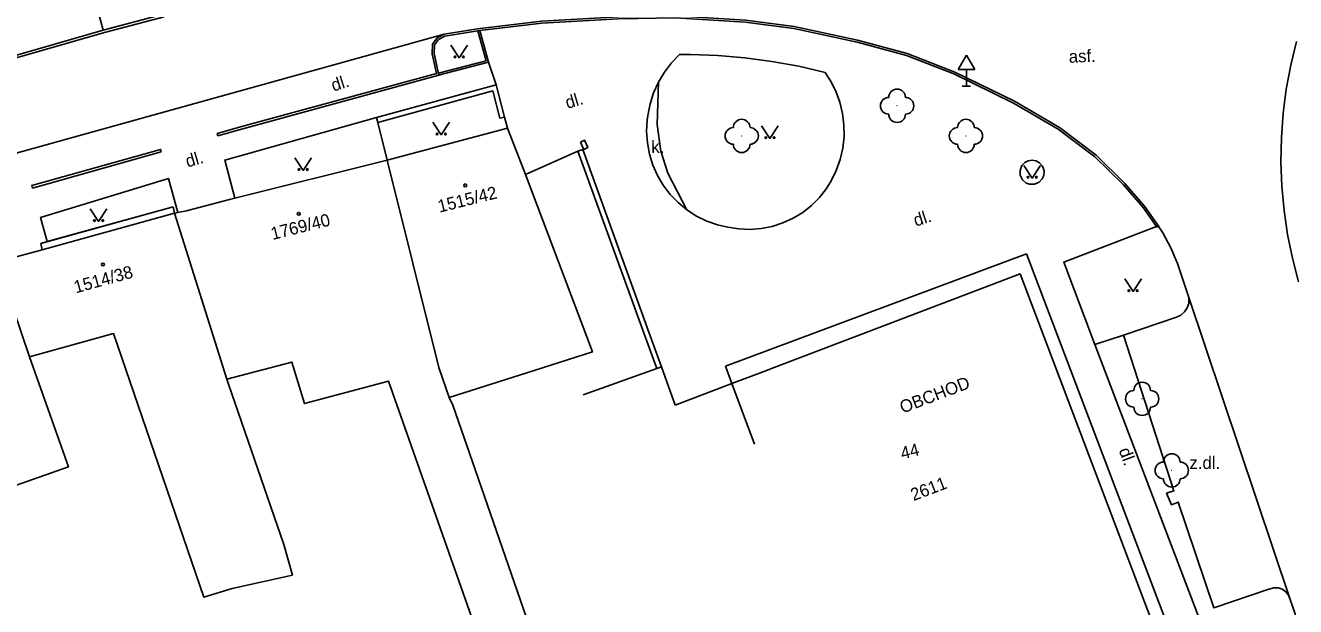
# Model space of a CAD drawing. Extents: x -584400 to -581602, y -1210894 to -1208793.
# Drawn here: x -582954.6 to -582878.3, y -1209516.3 to -1209481.4 of the extents above; entities that cross this region are included whole.
import ezdxf

# ---------------------------------------------------------------- set-up
doc = ezdxf.new("R2010")
doc.units = 0
for name, color, linetype in [('BUDOVY_MĚŘ', 7, 'Continuous'), ('BUDOVY_NEMĚŘ', 7, 'Continuous'), ('OBVOD_PILÍŘE', 7, 'Continuous'), ('POMOC_POPIS', 7, 'Continuous'), ('ROZHRANÍ_PLOCH', 7, 'Continuous'), ('ZELEŇ', 7, 'Continuous'), ('ZN_BUDOV', 7, 'Continuous'), ('ZN_DOPLŇKOVÉ', 7, 'Continuous'), ('ZN_KULTUR', 7, 'Continuous'), ('Č_POPIS_EVID', 7, 'Continuous'), ('Č_POPIS_ORIENT', 7, 'Continuous')]:
    doc.layers.add(name, color=color, linetype=linetype)

msp = doc.modelspace()

# ---------------------------------------------------------------- linework, layer by layer
at = {"layer": 'BUDOVY_MĚŘ'}
for points in [[(-582925.63, -1209487.54), (-582932.84, -1209489.46)], [(-582925.63, -1209487.54), (-582924.55, -1209490.32)], [(-582932.84, -1209489.46), (-582941.99, -1209491.74)], [(-582941.99, -1209491.74), (-582942.32, -1209491.82)], [(-582945.42, -1209492.59), (-582944.9, -1209492.49)], [(-582945.61, -1209492.64), (-582953.55, -1209494.84)], [(-582945.42, -1209492.59), (-582945.61, -1209492.64)], [(-582912.55, -1209501.83), (-582894.48, -1209495.09)], [(-582885.04, -1209520.01), (-582885.22, -1209519.44), (-582894.48, -1209495.09)], [(-582912.55, -1209501.83), (-582912.16, -1209502.87), (-582910.8, -1209506.51)]]:
    msp.add_lwpolyline(points, dxfattribs=at)
at = {"layer": 'BUDOVY_NEMĚŘ'}
for points in [[(-582929.12, -1209503.72), (-582929.74, -1209501.91), (-582932.84, -1209489.46)], [(-582929.12, -1209503.72), (-582924.03, -1209502.09), (-582920.53, -1209500.97), (-582924.55, -1209490.32)], [(-582945.61, -1209492.64), (-582942.47, -1209502.6)], [(-582954.31, -1209501.26), (-582956.26, -1209495.59)], [(-582965.13, -1209498.38), (-582962.15, -1209505.51), (-582961.74, -1209505.4), (-582961.26, -1209507.12), (-582956.94, -1209505.98), (-582955.83, -1209509.23), (-582951.98, -1209507.88), (-582954.31, -1209501.26)], [(-582954.31, -1209501.26), (-582949.27, -1209499.87), (-582943.85, -1209515.71), (-582942.16, -1209515.18), (-582938.54, -1209514.39), (-582939.06, -1209512.53), (-582942.37, -1209502.9), (-582942.47, -1209502.6)], [(-582942.47, -1209502.6), (-582938.58, -1209501.58), (-582937.82, -1209504.08), (-582932.76, -1209502.72), (-582927.29, -1209518.3), (-582929.7, -1209519.09), (-582927.96, -1209524.43), (-582925.05, -1209523.56), (-582923.84, -1209527.35), (-582921.38, -1209526.63), (-582924.3, -1209517.47), (-582927.38, -1209508.56), (-582928.9, -1209504.18), (-582929.12, -1209503.72)]]:
    msp.add_lwpolyline(points, dxfattribs=at)
at = {"layer": 'OBVOD_PILÍŘE'}
msp.add_lwpolyline([(-582921.24, -1209488.37), (-582921, -1209488.26), (-582920.9, -1209488.48), (-582920.81, -1209488.7), (-582921.05, -1209488.81), (-582921.24, -1209488.37)], dxfattribs=at)
at = {"layer": 'ROZHRANÍ_PLOCH'}
for points in [[(-582975.07, -1209473.29), (-582974.65, -1209474.32), (-582972.44, -1209480.19), (-582971.86, -1209479.95), (-582971.63, -1209480.5), (-582972.17, -1209480.77), (-582971.35, -1209482.28), (-582970.42, -1209483.41), (-582969.44, -1209484.15), (-582968.78, -1209484.62), (-582967.47, -1209485.28), (-582966.15, -1209485.65), (-582964.76, -1209485.81), (-582963.81, -1209485.77), (-582957.51, -1209484), (-582949.82, -1209481.78), (-582946.23, -1209480.84)], [(-582949.89, -1209481.64), (-582950.46, -1209479.56), (-582944.68, -1209478.16)], [(-582957.55, -1209483.85), (-582949.89, -1209481.64), (-582946.27, -1209480.69)], [(-582929.88, -1209484.26), (-582930.15, -1209483.06), (-582930.12, -1209482.48), (-582929.84, -1209482.11), (-582929.43, -1209481.88), (-582927.43, -1209481.56), (-582923.58, -1209481.11), (-582918.97, -1209480.84), (-582915.54, -1209480.78), (-582911.35, -1209481.04), (-582908.42, -1209481.43), (-582904.61, -1209482.24), (-582901.64, -1209483.05), (-582898.78, -1209484.17), (-582895.2, -1209485.92), (-582892.5, -1209487.49), (-582890.29, -1209489.16), (-582888.57, -1209490.86), (-582887.39, -1209492.22), (-582886.53, -1209493.43)], [(-582929.74, -1209484.35), (-582930.03, -1209483.05), (-582930, -1209482.52), (-582929.76, -1209482.2), (-582929.39, -1209482), (-582927.4, -1209481.68), (-582927.28, -1209481.66), (-582923.57, -1209481.23), (-582918.97, -1209480.96), (-582915.54, -1209480.9), (-582911.36, -1209481.16), (-582908.44, -1209481.55), (-582904.64, -1209482.36), (-582901.68, -1209483.16), (-582898.83, -1209484.28), (-582895.26, -1209486.03), (-582892.57, -1209487.59), (-582890.37, -1209489.25), (-582888.66, -1209490.94), (-582887.48, -1209492.29), (-582886.63, -1209493.5)], [(-582962.63, -1209491.11), (-582929.43, -1209481.88)], [(-582927.28, -1209481.66), (-582926.76, -1209483.57), (-582929.85, -1209484.38)], [(-582927.4, -1209481.68), (-582926.91, -1209483.48), (-582929.76, -1209484.23)], [(-582878.27, -1209482.33), (-582878.61, -1209483.75), (-582878.88, -1209485.19), (-582879.07, -1209486.64), (-582879.17, -1209488.1), (-582879.2, -1209489.56), (-582879.15, -1209491.02), (-582879.01, -1209492.47), (-582878.8, -1209493.92), (-582878.51, -1209495.35), (-582878.14, -1209496.76)], [(-582906.55, -1209484.2), (-582908.14, -1209483.82), (-582909.76, -1209483.52), (-582911.38, -1209483.3), (-582913.01, -1209483.16), (-582914.65, -1209483.1), (-582915.3, -1209483.1), (-582915.79, -1209483.61), (-582916.21, -1209484.17), (-582916.57, -1209484.77)], [(-582926.76, -1209483.57), (-582926.3, -1209484.94)], [(-582929.74, -1209484.35), (-582941.52, -1209487.57)], [(-582929.88, -1209484.26), (-582941.44, -1209487.4)], [(-582916.57, -1209484.77), (-582916.86, -1209485.41), (-582917.07, -1209486.08), (-582917.21, -1209486.77), (-582917.24, -1209487.05), (-582917.28, -1209487.73), (-582917.23, -1209488.42), (-582917.11, -1209489.09), (-582916.9, -1209489.75), (-582916.63, -1209490.37), (-582916.28, -1209490.96), (-582915.87, -1209491.51), (-582915.39, -1209492), (-582914.86, -1209492.44)], [(-582916.57, -1209484.77), (-582916.65, -1209487.32), (-582916.42, -1209488.91), (-582916, -1209490.23), (-582914.86, -1209492.44)], [(-582914.86, -1209492.44), (-582914.29, -1209492.81), (-582913.67, -1209493.11), (-582913.02, -1209493.34), (-582912.41, -1209493.48), (-582911.74, -1209493.59), (-582911.07, -1209493.62), (-582910.39, -1209493.56), (-582909.73, -1209493.43), (-582909.09, -1209493.22), (-582908.48, -1209492.94), (-582907.9, -1209492.59), (-582907.37, -1209492.17), (-582906.89, -1209491.69), (-582906.48, -1209491.16), (-582906.19, -1209490.7), (-582905.89, -1209490.07), (-582905.65, -1209489.42), (-582905.5, -1209488.74), (-582905.42, -1209488.04), (-582905.43, -1209487.35), (-582905.51, -1209486.65), (-582905.68, -1209485.98), (-582905.92, -1209485.32), (-582906.23, -1209484.7), (-582906.55, -1209484.2)], [(-582941.99, -1209491.74), (-582942.6, -1209489.45), (-582933.5, -1209486.9)], [(-582943.01, -1209488), (-582943.05, -1209487.85), (-582941.44, -1209487.4)], [(-582943.01, -1209488), (-582941.52, -1209487.57)], [(-582954.14, -1209491.13), (-582954.18, -1209490.98), (-582946.45, -1209488.81), (-582946.41, -1209488.96)], [(-582954.14, -1209491.13), (-582946.41, -1209488.96)], [(-582894.38, -1209489.5), (-582894.57, -1209489.6), (-582894.75, -1209489.78), (-582894.86, -1209490.07), (-582894.86, -1209490.36), (-582894.72, -1209490.63), (-582894.49, -1209490.83), (-582894.29, -1209490.9), (-582894, -1209490.9), (-582893.72, -1209490.78), (-582893.54, -1209490.58), (-582893.44, -1209490.38), (-582893.42, -1209490.1), (-582893.52, -1209489.81), (-582893.69, -1209489.62), (-582893.91, -1209489.5), (-582894.14, -1209489.46), (-582894.38, -1209489.5)], [(-582953.25, -1209494.35), (-582953.65, -1209492.9), (-582945.97, -1209490.56), (-582945.42, -1209492.59)], [(-582945.7, -1209492.26), (-582953.64, -1209494.46)], [(-582945.7, -1209492.26), (-582953.25, -1209494.35)], [(-582945.7, -1209492.26), (-582945.61, -1209492.64)], [(-582885.08, -1209496.63), (-582885.41, -1209495.67), (-582885.81, -1209494.73), (-582886.29, -1209493.83), (-582886.56, -1209493.39), (-582892.24, -1209495.58), (-582890.37, -1209500.52)], [(-582953.25, -1209494.35), (-582953.64, -1209494.46)], [(-582953.64, -1209494.46), (-582953.55, -1209494.84)], [(-582909.61, -1209501.9), (-582894.85, -1209496.29)], [(-582885.22, -1209519.44), (-582885.99, -1209519.69), (-582894.85, -1209496.29)], [(-582885.08, -1209496.63), (-582884.74, -1209497.64)], [(-582885.46, -1209498.88), (-582885.2, -1209498.76), (-582884.98, -1209498.57), (-582884.82, -1209498.33), (-582884.73, -1209498.06), (-582884.72, -1209497.77), (-582884.74, -1209497.64)], [(-582878.65, -1209515.84), (-582884.74, -1209497.64)], [(-582885.46, -1209498.88), (-582888.66, -1209499.96), (-582890.37, -1209500.52)], [(-582890.37, -1209500.52), (-582884.09, -1209517.03), (-582882.39, -1209518.97), (-582878.96, -1209518.02), (-582878.71, -1209517.82), (-582878.51, -1209517.57), (-582878.38, -1209517.27), (-582878.33, -1209516.96), (-582878.34, -1209516.7), (-582878.65, -1209515.84), (-582878.74, -1209515.59), (-582878.9, -1209515.38), (-582879.12, -1209515.23), (-582879.37, -1209515.15), (-582879.64, -1209515.14), (-582879.9, -1209515.22), (-582879.92, -1209515.23), (-582883.23, -1209516.34), (-582885.37, -1209509.99), (-582885.77, -1209510.15), (-582886.06, -1209509.46), (-582885.62, -1209509.32), (-582888.66, -1209499.96)], [(-582912.16, -1209502.87), (-582910.18, -1209502.12)], [(-582910.18, -1209502.12), (-582909.61, -1209501.9)]]:
    msp.add_lwpolyline(points, dxfattribs=at)
at = {"layer": 'ZELEŇ'}
for centre in [(-582902.24, -1209486.19), (-582911.57, -1209488), (-582898.11, -1209488), (-582887.53, -1209503.79), (-582885.75, -1209508.09)]:
    msp.add_circle(centre, 0.0005, dxfattribs=at)
for centre, start, end in [((-582902.74, -1209486.19), 89.99999, 269.99999), ((-582902.24, -1209485.69), 0, 179.99999), ((-582901.74, -1209486.19), 270, 89.99999), ((-582911.57, -1209487.5), 0, 179.99999), ((-582902.24, -1209486.69), 179.99999, 359.99999), ((-582898.11, -1209487.5), 0, 179.99999), ((-582912.07, -1209488), 89.99999, 269.99999), ((-582911.07, -1209488), 270, 89.99999), ((-582898.61, -1209488), 89.99999, 269.99999), ((-582897.61, -1209488), 270, 89.99999), ((-582911.57, -1209488.5), 179.99999, 359.99999), ((-582898.11, -1209488.5), 179.99999, 359.99999), ((-582887.53, -1209503.29), 0, 179.99999), ((-582888.03, -1209503.79), 89.99999, 269.99999), ((-582887.03, -1209503.79), 270, 89.99999), ((-582887.53, -1209504.29), 179.99999, 359.99999), ((-582886.25, -1209508.09), 89.99999, 269.99999), ((-582885.75, -1209507.59), 0, 179.99999), ((-582885.25, -1209508.09), 270, 89.99999), ((-582885.75, -1209508.59), 179.99999, 359.99999)]:
    msp.add_arc(centre, 0.5, start, end, dxfattribs=at)
at = {"layer": 'ZN_BUDOV'}
for centre in [(-582928.16, -1209490.97), (-582938.16, -1209492.68), (-582949.91, -1209495.72)]:
    msp.add_circle(centre, 0.0875, dxfattribs=at)
at = {"layer": 'ZN_DOPLŇKOVÉ'}
for p, q in [((-582898.08, -1209483.154), (-582898.58, -1209484.02)), ((-582898.08, -1209483.154), (-582897.58, -1209484.02)), ((-582898.58, -1209484.02), (-582897.58, -1209484.02)), ((-582898.08, -1209485.02), (-582898.08, -1209484.02)), ((-582898.33, -1209485.02), (-582897.83, -1209485.02))]:
    msp.add_line(p, q, dxfattribs=at)
for points in [[(-582933.5, -1209486.9), (-582926.3, -1209484.94), (-582925.81, -1209486.87), (-582926.09, -1209486.94)], [(-582926.09, -1209486.94), (-582926.51, -1209485.3), (-582933.42, -1209487.19)], [(-582933.5, -1209486.9), (-582933.42, -1209487.19)], [(-582933.42, -1209487.19), (-582932.84, -1209489.46)], [(-582925.63, -1209487.54), (-582925.81, -1209486.87)], [(-582921.4, -1209488.91), (-582924.55, -1209490.32)], [(-582921.4, -1209488.91), (-582921.11, -1209488.81), (-582917.06, -1209500), (-582916.39, -1209501.87)], [(-582916.67, -1209501.97), (-582917.34, -1209500.1), (-582921.4, -1209488.91)], [(-582944.9, -1209492.49), (-582942.32, -1209491.82)], [(-582955.77, -1209495.45), (-582953.55, -1209494.84)], [(-582916.67, -1209501.97), (-582921.09, -1209503.55)], [(-582916.39, -1209501.87), (-582916.67, -1209501.97)], [(-582916.39, -1209501.87), (-582915.56, -1209504.18)], [(-582912.16, -1209502.87), (-582915.56, -1209504.18)]]:
    msp.add_lwpolyline(points, dxfattribs=at)
at = {"layer": 'ZN_KULTUR'}
for points in [[(-582929.03, -1209482.55), (-582928.53, -1209483.3), (-582928.03, -1209482.55)], [(-582930.1, -1209487.18), (-582929.6, -1209487.93), (-582929.1, -1209487.18)], [(-582910.37, -1209487.4), (-582909.87, -1209488.15), (-582909.37, -1209487.4)], [(-582938.39, -1209489.32), (-582937.89, -1209490.07), (-582937.39, -1209489.32)], [(-582894.63, -1209489.78), (-582894.13, -1209490.53), (-582893.63, -1209489.78)], [(-582950.67, -1209492.38), (-582950.17, -1209493.13), (-582949.67, -1209492.38)], [(-582888.58, -1209496.59), (-582888.08, -1209497.34), (-582887.58, -1209496.59)]]:
    msp.add_lwpolyline(points, dxfattribs=at)
for centre in [(-582928.78, -1209483.25), (-582928.28, -1209483.25), (-582929.85, -1209487.88), (-582929.35, -1209487.88), (-582910.12, -1209488.1), (-582909.62, -1209488.1), (-582938.14, -1209490.02), (-582937.64, -1209490.02), (-582894.38, -1209490.48), (-582893.88, -1209490.48), (-582950.42, -1209493.08), (-582949.92, -1209493.08), (-582888.33, -1209497.29), (-582887.83, -1209497.29)]:
    msp.add_circle(centre, 0.05, dxfattribs=at)

# ---------------------------------------------------------------- texts
at = {"layer": 'POMOC_POPIS'}
for s, rotation, p in [('asf.', 2.28484, (-582891.92, -1209483.61)), ('dl.', 17.60436, (-582936.07, -1209485.34)), ('dl.', 16.53917, (-582922.03, -1209486.38)), ('k.', 1.09956, (-582916.99, -1209489.03)), ('dl.', 16.17368, (-582944.83, -1209489.9)), ('dl.', 17.60436, (-582901.12, -1209493.45)), ('OBCHOD', 20.81126, (-582901.91, -1209504.68)), ('dl.', 290.47774, (-582888.95, -1209506.88))]:
    msp.add_text(s, height=0.75, rotation=rotation, dxfattribs=at).set_placement(p)
msp.add_text('z.dl.', height=0.75, dxfattribs=at).set_placement((-582884.69, -1209508))
at = {"layer": 'Č_POPIS_EVID'}
for s, rotation, p in [('44', 13.96126, (-582901.93, -1209507.44)), ('2611', 20.86099, (-582901.26, -1209509.94))]:
    msp.add_text(s, height=0.75, rotation=rotation, dxfattribs=at).set_placement(p)
at = {"layer": 'Č_POPIS_ORIENT'}
for s, rotation, p in [('1515/42', 13.96, (-582929.71, -1209492.61)), ('1769/40', 13.96, (-582939.73, -1209494.25)), ('1514/38', 15.49003, (-582951.54, -1209497.46))]:
    msp.add_text(s, height=0.75, rotation=rotation, dxfattribs=at).set_placement(p)

doc.saveas('drawing.dxf')
